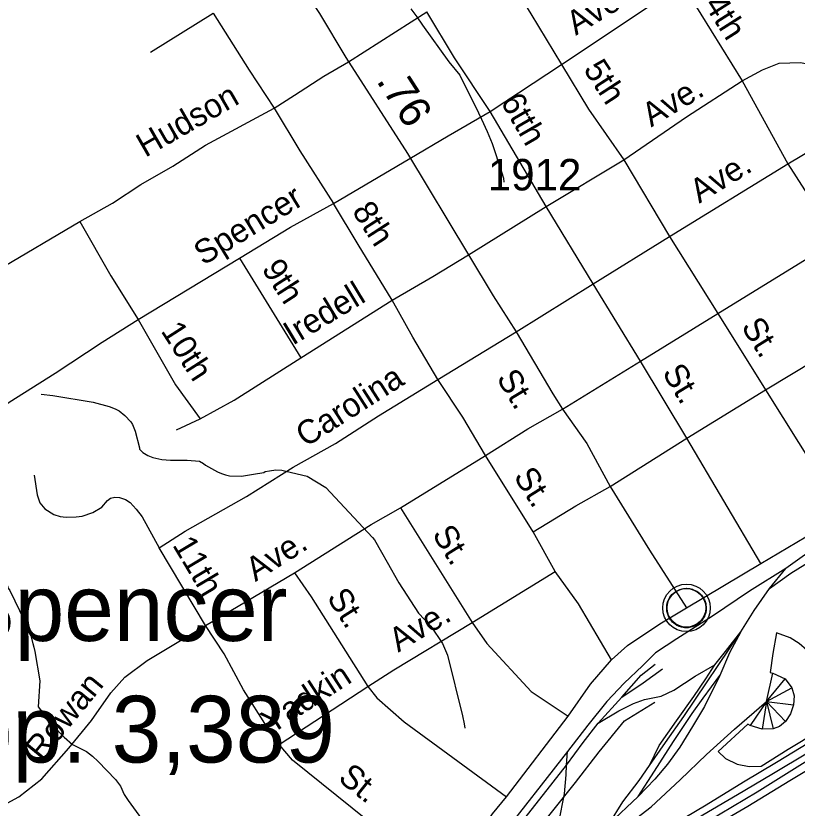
# Model space of a CAD drawing. Extents: x 1473865 to 1648260, y 639067 to 773536.
# Drawn here: x 1570639 to 1573743, y 707279 to 710426 of the extents above; entities that cross this region are included whole.
import ezdxf

# ---------------------------------------------------------------- set-up
doc = ezdxf.new("R2010")
doc.units = 0
for name, color, linetype in [('Exist Civil Demographics City Label', 7, 'Continuous'), ('Exist Civil Demographics Community CELL', 7, 'Continuous'), ('Exist Cultural Historical Site Footprint', 7, 'Continuous'), ('Exist Hydrographic Misc Water Feature', 7, 'Continuous'), ('Exist Railroad Siding', 7, 'Continuous'), ('Exist Road Non-System Type 51', 7, 'Continuous'), ('Exist Road Non-System Type 51 Label', 7, 'Continuous'), ('Exist Road Primary US UnDivided 4 Lane Attributed', 7, 'Continuous'), ('Exist Road Secondary Mileage Hundredths English Label', 7, 'Continuous'), ('Exist Road Secondary Type 51 Attributed', 7, 'Continuous'), ('Exist Road Secondary Type 51 Label', 7, 'Continuous'), ('Exist Road Secondary Type 51 Number Label', 7, 'Continuous')]:
    doc.layers.add(name, color=color, linetype=linetype)

msp = doc.modelspace()

# ---------------------------------------------------------------- linework, layer by layer
at = {"layer": 'Exist Civil Demographics Community CELL'}
msp.add_lwpolyline([(1573225.3, 708086.8), (1573226.3, 708092.4), (1573228.1, 708099), (1573231, 708106.2), (1573233.9, 708111.9), (1573237.3, 708117.7), (1573241, 708122.8), (1573245, 708127.2), (1573249.6, 708131.8), (1573255.1, 708136.3), (1573260.6, 708140), (1573265.4, 708142.9), (1573270.5, 708145.3), (1573275.9, 708147.6), (1573281.6, 708149.4), (1573285.9, 708150.6), (1573290.8, 708151.3), (1573294.9, 708152), (1573301.3, 708152.3), (1573305.7, 708152.2), (1573311.4, 708151.9), (1573316.3, 708151.2), (1573321.2, 708150.2), (1573326.2, 708148.8), (1573331.3, 708146.9), (1573338, 708144), (1573344.2, 708140.5), (1573349.3, 708136.9), (1573354.5, 708132.9), (1573357.8, 708129.8), (1573361.9, 708125.4), (1573365.8, 708120.7), (1573368.9, 708116.1), (1573372, 708111.1), (1573374.4, 708105.9), (1573376.5, 708100.9), (1573378, 708095.9), (1573379.3, 708091.3), (1573380.4, 708085.3), (1573381, 708080.6), (1573381.3, 708074.6), (1573381.1, 708068.8), (1573380.5, 708063.1), (1573379.6, 708057.6), (1573378, 708051.4), (1573376.1, 708045.6), (1573373.8, 708040.5), (1573370.6, 708034.5), (1573367.3, 708029.2), (1573363.9, 708024.5), (1573359.7, 708019.8), (1573354.4, 708014.8), (1573349.4, 708010.7), (1573344.4, 708007.3), (1573340, 708004.7), (1573333.2, 708001.5), (1573326.1, 707998.8), (1573320.1, 707997.3), (1573313.5, 707996), (1573309.1, 707995.6), (1573304.6, 707995.3), (1573299, 707995.3), (1573294.7, 707995.7), (1573289.1, 707996.5), (1573283.2, 707997.8), (1573278.6, 707999.1), (1573273.4, 708000.9), (1573268.8, 708002.9), (1573264.9, 708005.2), (1573258.1, 708009.2), (1573252.5, 708013.5), (1573247.6, 708018), (1573243.2, 708022.9), (1573240, 708026.8), (1573237, 708031), (1573232.9, 708038.1), (1573231.2, 708041.6), (1573229.5, 708045.7), (1573226.9, 708053.8), (1573225.3, 708060.9), (1573224.7, 708066.1), (1573224.3, 708072.4), (1573224.3, 708077.1), (1573224.8, 708083.5)], close=True, dxfattribs=at)
for centre, radius in [((1573302.9, 708074.4), 94.3), ((1573302.7, 708074.7), 76.7)]:
    msp.add_circle(centre, radius, dxfattribs=at)
at = {"layer": 'Exist Cultural Historical Site Footprint'}
for p, q in [((1573620.6, 707702), (1573645.7, 707815.8)), ((1573620.6, 707702), (1573695.5, 707793.3)), ((1573645.7, 707815.8), (1573695.5, 707793.3)), ((1573695.5, 707793.3), (1573721.1, 707757)), ((1573620.6, 707702), (1573721.1, 707757)), ((1573620.6, 707702), (1573555.6, 707606.7)), ((1573620.6, 707702), (1573603.5, 707592.3)), ((1573620.6, 707702), (1573647.6, 707593.8)), ((1573620.6, 707702), (1573695.8, 707623.2)), ((1573620.6, 707702), (1573728.6, 707689)), ((1573603.5, 707592.3), (1573555.6, 707606.7)), ((1573647.6, 707593.8), (1573603.5, 707592.3))]:
    msp.add_line(p, q, dxfattribs=at)
for points in [[(1573555.6, 707606.7), (1573546.7, 707612.1), (1573428.7, 707504), (1573458.3, 707475.6), (1573504.1, 707453.2), (1573552.1, 707444.7), (1573600.2, 707446.3), (1573706.8, 707513.2), (1573823.5, 707584), (1573846, 707637.8), (1573858.5, 707691.8), (1573908.7, 707701.2), (1573901.4, 707777.4), (1573853.3, 707771.7), (1573835.8, 707825.9), (1573811.4, 707866), (1573780.6, 707906.5), (1573751.1, 707932.7), (1573714.9, 707955.2), (1573661.1, 707975.7), (1573646.5, 707893.8), (1573635.7, 707818), (1573645.7, 707815.8)], [(1573721.1, 707757), (1573730.7, 707725.4), (1573728.6, 707689)], [(1573728.6, 707689), (1573716.6, 707653), (1573695.8, 707623.2)], [(1573695.8, 707623.2), (1573672.2, 707603.5), (1573647.6, 707593.8)]]:
    msp.add_lwpolyline(points, dxfattribs=at)
at = {"layer": 'Exist Hydrographic Misc Water Feature'}
for points in [[(1572207.7, 710454.6), (1572231.1, 710422.1), (1572254.5, 710389.6), (1572359.4, 710243.9), (1572402.2, 710190.5), (1572477, 710040.5), (1572488.6, 710016.4), (1572511.4, 709967.5), (1572530.3, 709919.5), (1572568, 709806.4), (1572575.5, 709781.6), (1572577, 709766)], [(1570738.6, 708923.4), (1570785.8, 708918.4), (1570945.2, 708891.4), (1571008.9, 708874.5), (1571032.7, 708865), (1571048.6, 708857.3), (1571072.2, 708838.8), (1571095.4, 708813.6), (1571101.4, 708802.9), (1571112.8, 708777.2), (1571130.1, 708710.4), (1571129.4, 708705.5), (1571143.4, 708691.2), (1571163.1, 708680.1), (1571182.3, 708672.4), (1571217.9, 708663.5), (1571253.2, 708661.1), (1571319.4, 708661.4), (1571368.2, 708657.1), (1571384.2, 708647.8), (1571392.1, 708641.1), (1571439.4, 708614.7), (1571455.3, 708607.8), (1571471.2, 708603.4), (1571487.3, 708598.9), (1571535.3, 708598), (1571583.2, 708605.2), (1571623.5, 708612.6), (1571629.6, 708616.6), (1571645.7, 708619.6), (1571671.7, 708622.3), (1571695.7, 708621.8), (1571711.7, 708618.2), (1571795.4, 708598.4), (1571870.4, 708552.6), (1572056.1, 708354.4), (1572063.9, 708344.4), (1572090.9, 708296.2), (1572114, 708255.5), (1572160.4, 708174.2), (1572238.2, 708053.7), (1572287.4, 708001.8), (1572333.2, 707933.6), (1572353.9, 707886.3), (1572412.9, 707645.6), (1572420.3, 707613.4), (1572421.8, 707596.1)], [(1570598.8, 708166.4), (1570614.8, 708143.9), (1570672.3, 708022.9), (1570695.1, 707974), (1570706.3, 707933.6), (1570709.9, 707918), (1570713.5, 707901.5), (1570734.5, 707784.5), (1570726.8, 707681.3), (1570783.6, 707608.7), (1570830.3, 707561), (1570863.6, 707532.4), (1570919, 707503.4), (1570942.7, 707484.9), (1570966.2, 707464.7), (1571034.7, 707392.7), (1571054.1, 707366.1), (1571069.5, 707333.8), (1571085, 707309.7), (1571137.5, 707236.4)]]:
    msp.add_lwpolyline(points, dxfattribs=at)
at = {"layer": 'Exist Railroad Siding'}
for p, q in [((1573632.9, 708152), (1573697.5, 708231.3)), ((1572951.5, 707616.7), (1573046.5, 707719.6)), ((1572825.9, 707449.9), (1572830.4, 707503.9)), ((1572995.7, 707216.2), (1573110.7, 707325.1))]:
    msp.add_line(p, q, dxfattribs=at)
for points in [[(1575507, 708727.6), (1575425.3, 708762.5), (1575325.8, 708791.9), (1575223.8, 708822.4), (1575131.9, 708841.2), (1575040, 708858.3), (1574946.1, 708865.2), (1574865.7, 708864), (1574783.8, 708854.7), (1574721.1, 708840.3), (1574661.5, 708819.9), (1574581.2, 708778.7), (1574478.5, 708717.8), (1574343.6, 708637.1), (1574218.9, 708562.3), (1574051.8, 708453.9), (1573900.9, 708363.5), (1573772.2, 708284.6), (1573697.5, 708231.3)], [(1573632.9, 708152), (1573717.4, 708213.1), (1573890.6, 708319.5), (1574087.8, 708443.5), (1574250.8, 708547.9), (1574417.9, 708648.4), (1574544.5, 708727), (1574623, 708768.3), (1574701.3, 708801.5), (1574803.6, 708831.7), (1574905.8, 708840.8), (1575024.6, 708835.6), (1575109.7, 708821.5), (1575230.6, 708792.4), (1575339.2, 708759.2), (1575399.1, 708742.6), (1575441.2, 708736.3), (1575507, 708727.6)], [(1573697.5, 708231.3), (1573552.6, 708140.8), (1573405.7, 708042.1), (1573264.8, 707951.5), (1573180.3, 707896.4), (1573127.6, 707844.8), (1573055, 707775.7), (1572986.3, 707702.2), (1572911.4, 707609.1), (1572830.4, 707503.9)], [(1573519.1, 707979), (1573571.9, 708064.2), (1573632.9, 708152)], [(1573156, 707448.7), (1573218.9, 707540), (1573291.8, 707643.2), (1573519.1, 707979)], [(1573415.8, 707848), (1573458.3, 707901.6), (1573519.1, 707979)], [(1573519.1, 707979), (1573474.4, 707895.5), (1573435.4, 707805.8)], [(1572951.5, 707616.7), (1573034, 707665.8), (1573092.2, 707695.3), (1573136.5, 707710.8), (1573202.6, 707724.3), (1573252.9, 707747.7), (1573337.5, 707802.8), (1573415.8, 707848)], [(1573046.5, 707719.6), (1573123.3, 707806.9), (1573177.8, 707850.4)], [(1573046.5, 707719.6), (1573131.1, 707776.9), (1573207.6, 707832.2)], [(1573156, 707448.7), (1573194.7, 707528.3), (1573263.7, 707625.6), (1573332.7, 707722.8), (1573379.3, 707792.5), (1573415.8, 707848)], [(1572003.8, 706207.7), (1572171.4, 706370.2), (1572296.4, 706479), (1572480.1, 706647.1), (1572617.4, 706765.8), (1572730.3, 706856.8), (1572842.8, 706941.3), (1572941.8, 707018.6), (1573046.5, 707087.7), (1573175.4, 707170.3), (1573380.6, 707292.5), (1573529.5, 707382.9), (1573660.3, 707461.7), (1573819.2, 707558.1), (1573972.1, 707652.7), (1574123.2, 707739.1), (1574233.7, 707804.1)], [(1573110.7, 707325.1), (1573175.8, 707426.5), (1573251, 707543.6), (1573326.1, 707654.9), (1573368.5, 707716.5), (1573435.4, 707805.8)], [(1573435.4, 707805.8), (1573374.3, 707682.6), (1573327.4, 707602.9), (1573276.8, 707521.5), (1573228, 707453.8), (1573177.5, 707394.4), (1573110.7, 707325.1)], [(1572255.7, 706403.3), (1572342.6, 706494.4), (1572493.8, 706621), (1572655.2, 706757.4), (1572794.4, 706874.1), (1572921.3, 706970.8), (1573068.2, 707065.4), (1573227.3, 707163.9), (1573368.2, 707252.5), (1573505.1, 707333.2), (1573641.8, 707413.8), (1573790.8, 707502.3), (1573925.6, 707589), (1574114.8, 707699.2), (1574249.4, 707779.9)], [(1572775.8, 706814.2), (1572852.4, 706881.5), (1572975.3, 706972.3), (1573104.3, 707057.1), (1573245, 707139.7), (1573436.3, 707255.9), (1573583.1, 707344.4), (1573764.3, 707456.6), (1573967.4, 707578.5), (1574126.4, 707671.2), (1574263.2, 707749.6)], [(1572775.8, 706814.2), (1572906.6, 706889), (1573055.6, 706985.5), (1573202.6, 707078.1), (1573371.6, 707184.4), (1573546.5, 707286.7), (1573713.7, 707389.2), (1573874.5, 707485.6), (1574011.6, 707574.2), (1574160.4, 707662.7), (1574285.1, 707729.6)], [(1572838.3, 707061.7), (1572922.8, 707126.8), (1573025.5, 707187.8), (1573106, 707241), (1573162.3, 707284.5), (1573277.5, 707391.4), (1573382.4, 707492.3), (1573493.5, 707593.3), (1573620.6, 707702)], [(1572825.9, 707449.9), (1572892.7, 707539.2), (1572951.5, 707616.7)], [(1572830.4, 707503.9), (1572725, 707370.7), (1572601.6, 707212), (1572433.4, 706991.6), (1572279.4, 706793.1), (1572172.1, 706654.2), (1572078.8, 706533.2), (1572004, 706435.8), (1571932.9, 706344.4), (1571854, 706241.4), (1571793.2, 706165.8)], [(1571800.9, 706117.8), (1571897.7, 706216.9), (1572002.7, 706309.8), (1572128, 706434.5), (1572281.4, 706577.1), (1572430.8, 706723.6), (1572661.1, 706951.4), (1572719.9, 707038.9), (1572764.8, 707128.4), (1572795.7, 707222), (1572818.8, 707335.8), (1572825.5, 707411.9), (1572825.9, 707449.9)], [(1571800.9, 706117.8), (1571906.3, 706262.7), (1572052.1, 706447.3), (1572212.1, 706651.7), (1572360, 706854.5), (1572497.6, 707029), (1572633.4, 707203.7), (1572773.1, 707382.4), (1572825.9, 707449.9)], [(1572995.7, 707216.2), (1573050.4, 707303.5), (1573115.4, 707389.1), (1573156, 707448.7)]]:
    msp.add_lwpolyline(points, dxfattribs=at)
at = {"layer": 'Exist Road Non-System Type 51'}
for p, q in [((1572807, 710233.6), (1573285.3, 710553.1)), ((1573285.3, 710553.1), (1573524, 710167.6)), ((1571173.6, 710281.7), (1571422.6, 710437.1)), ((1571960.6, 710243.1), (1572270.9, 710441.8)), ((1572522.8, 710046), (1572807, 710233.6)), ((1573524, 710167.6), (1573705.8, 709837.9)), ((1572745.9, 709668.8), (1572522.8, 710046)), ((1573705.8, 709837.9), (1574021.2, 710029.7)), ((1571900.9, 709680.5), (1572204.1, 709859.3)), ((1572745.9, 709668.8), (1573053.4, 709854.7)), ((1573053.4, 709854.7), (1573235.3, 709549.3)), ((1573235.3, 709549.3), (1573705.8, 709837.9)), ((1573705.8, 709837.9), (1573899.7, 709534.5)), ((1572436.5, 709477), (1572745.9, 709668.8)), ((1572931.8, 709361.3), (1572745.9, 709668.8)), ((1570556.4, 709410.4), (1570893.2, 709609.9)), ((1572931.8, 709361.3), (1573235.3, 709549.3)), ((1573235.3, 709549.3), (1573427.3, 709243.9)), ((1573427.3, 709243.9), (1573899.7, 709534.5)), ((1571124.3, 709220.6), (1571527.6, 709463.2)), ((1571527.6, 709463.2), (1571771.3, 709067.7)), ((1572626.4, 709171.6), (1572931.8, 709361.3)), ((1573119.9, 709054), (1572931.8, 709361.3)), ((1571771.3, 709067.7), (1572133.7, 709296.8)), ((1573119.9, 709054), (1573427.3, 709243.9)), ((1573427.3, 709243.9), (1573617.4, 708940.3)), ((1573617.4, 708940.3), (1574091.7, 709229)), ((1572315.6, 708982.2), (1572626.4, 709171.6)), ((1572810.3, 708864.1), (1573119.9, 709054)), ((1573303.8, 708748.5), (1573119.9, 709054)), ((1573303.8, 708748.5), (1573617.4, 708940.3)), ((1573617.4, 708940.3), (1573924, 708448)), ((1571276.5, 708782.3), (1571371.4, 708825.8)), ((1573000.2, 708556.8), (1573303.8, 708748.5)), ((1573598.4, 708250.3), (1573303.8, 708748.5)), ((1572166.8, 708472.2), (1572503.8, 708679.5)), ((1572693.8, 708376.9), (1572503.8, 708679.5)), ((1572166.8, 708472.2), (1572451, 708016)), ((1572781.8, 708219.6), (1572693.8, 708376.9)), ((1571392.2, 708004.6), (1571208.2, 708313)), ((1571392.2, 708004.6), (1571745.2, 708213.8)), ((1572451, 708016), (1572781.8, 708219.6)), ((1571684.2, 707532.4), (1572037.4, 707761.6))]:
    msp.add_line(p, q, dxfattribs=at)
for points in [[(1572564.3, 710631.5), (1572683.9, 710434.5), (1572807, 710233.6)], [(1571422.6, 710437.1), (1571565.5, 710211), (1571664.6, 710059.9)], [(1572522.8, 710046), (1572380.7, 710260), (1572270.9, 710441.8)], [(1571664.6, 710059.9), (1571745.1, 710111.2), (1571862.5, 710187.3), (1571960.6, 710243.1)], [(1572807, 710233.6), (1572913.1, 710055.5), (1573053.4, 709854.7)], [(1573524, 710167.6), (1573604.6, 710211.3), (1573671, 710238.8), (1573755.5, 710240.9), (1573826.5, 710227.1), (1573942.5, 710214.3)], [(1573053.4, 709854.7), (1573302.9, 710025.4), (1573524, 710167.6)], [(1570893.2, 709609.9), (1571022.2, 709682.1), (1571135.3, 709756.6), (1571261.8, 709829.7), (1571392.1, 709913.3), (1571664.6, 710059.9)], [(1571664.6, 710059.9), (1571767.3, 709889.9), (1571900.9, 709680.5)], [(1572204.1, 709859.3), (1572355.8, 709949.3), (1572522.8, 710046)], [(1571527.6, 709463.2), (1571729.4, 709586.3), (1571900.9, 709680.5)], [(1572133.7, 709296.8), (1571998.5, 709518.7), (1571900.9, 709680.5)], [(1570893.2, 709609.9), (1571016.5, 709394.1), (1571124.3, 709220.6)], [(1572133.7, 709296.8), (1572295.1, 709390.6), (1572436.5, 709477)], [(1572315.6, 708982.2), (1572215.8, 709149.7), (1572133.7, 709296.8)], [(1570191, 708555.1), (1570253.2, 708574.3), (1570383, 708712.5), (1570468.3, 708791.4), (1570611.6, 708891.6), (1570795.2, 709006.9), (1570981, 709130.4), (1571124.3, 709220.6)], [(1571124.3, 709220.6), (1571273.3, 708960.7), (1571371.4, 708825.8)], [(1571371.4, 708825.8), (1571506.2, 708899.1), (1571771.3, 709067.7)], [(1571208.2, 708313), (1571311.2, 708379.8), (1571555, 708516.5), (1571740.7, 708634), (1571908.1, 708727.7), (1572079.6, 708837.3), (1572315.6, 708982.2)], [(1572503.8, 708679.5), (1572413.7, 708832.7), (1572315.6, 708982.2)], [(1572503.8, 708679.5), (1572673.2, 708785.3), (1572810.3, 708864.1)], [(1570711.8, 708602), (1570722.8, 708523.8), (1570734.1, 708491.5), (1570754.1, 708467.5), (1570789.8, 708445.6), (1570814.1, 708438.1), (1570838.5, 708434.8), (1570877.9, 708435.8), (1570901.8, 708439.3), (1570943.9, 708452.9), (1570980.3, 708474.3), (1571002.1, 708500.9), (1571014.7, 708509.9), (1571031.9, 708513.7), (1571050.7, 708513.3), (1571073.8, 708505.3), (1571092.5, 708492.9), (1571116.8, 708467.2), (1571139.8, 708436.1), (1571208.2, 708313)], [(1572693.8, 708376.9), (1572863.3, 708480.5), (1573000.2, 708556.8)], [(1571745.2, 708213.8), (1572049.8, 708405.7), (1572166.8, 708472.2)], [(1571745.2, 708213.8), (1571811.9, 708118.8), (1572037.4, 707761.6)], [(1573005.2, 707868.3), (1572874.1, 708090.3), (1572781.8, 708219.6)], [(1572037.4, 707761.6), (1572140.2, 707828.2), (1572451, 708016)], [(1572451, 708016), (1572509.9, 707933.2), (1572685.3, 707742.7), (1572832.2, 707644.7)], [(1569637.9, 706872.2), (1569982.3, 707003.6), (1570237.8, 707112.1), (1570411, 707193.6), (1570650.9, 707324.4), (1570741.8, 707395.2), (1570849.5, 707517.7), (1570939, 707626.6), (1571016.6, 707737.6), (1571071.3, 707798.8), (1571160.3, 707865.6), (1571392.2, 708004.6)], [(1571684.2, 707532.4), (1571637, 707601), (1571542.9, 707748.4), (1571466.8, 707891.4), (1571392.2, 708004.6)], [(1572037.4, 707761.6), (1572072.7, 707717.1), (1572181.7, 707621.6), (1572587.8, 707323.9)], [(1571749.4, 706350.4), (1571780.3, 706283.6), (1571811.3, 706234), (1571837.4, 706210.6), (1571864.2, 706208.6), (1571893.8, 706221.7), (1571947.5, 706271.2), (1572067.1, 706407.5), (1572207.3, 706580.2), (1572490.3, 706921.7), (1572624.9, 707085), (1572745.3, 707234.7), (1572861.8, 707380.4), (1572956.3, 707502.6), (1573056.1, 707626.5), (1573176.5, 707700.5)], [(1572329.7, 707017.3), (1572262.1, 707058.3), (1572151.3, 707137.8), (1571737.4, 707469.5), (1571684.2, 707532.4)]]:
    msp.add_lwpolyline(points, dxfattribs=at)
at = {"layer": 'Exist Road Primary US UnDivided 4 Lane Attributed'}
for points in [[(1573302.9, 708074.4), (1573598.4, 708250.3), (1573777.3, 708357), (1573924, 708448), (1574191.3, 708606.1), (1574398.4, 708734.6), (1574577.2, 708839.4), (1574695.8, 708916.5)], [(1567797.9, 705086.8), (1568156, 705239), (1568729.6, 705482.1), (1569339.3, 705729.9), (1569759.7, 705910.1), (1570623, 706268.5), (1570862.4, 706375.3), (1571069.6, 706458.3), (1571244.9, 706536), (1571341.2, 706568.7), (1571395.2, 706597), (1571775.9, 706754.8), (1572124.2, 706906), (1572267.1, 706976.2), (1572378.3, 707054.8), (1572443.2, 707129.9), (1572532.8, 707256.6), (1572587.8, 707323.9), (1572832.2, 707644.7), (1572922, 707771.6), (1573005.2, 707868.3), (1573068, 707925.5), (1573197.2, 708011.7), (1573302.9, 708074.4)]]:
    msp.add_lwpolyline(points, dxfattribs=at)
at = {"layer": 'Exist Road Secondary Type 51 Attributed'}
msp.add_lwpolyline([(1571164.2, 711542.7), (1571223.4, 711432.3), (1571443.1, 711074.7), (1571595.6, 710839.5), (1571710.3, 710642.7), (1571844.8, 710435.6), (1571949.7, 710260.8), (1572195.1, 709878.9), (1572436.5, 709477), (1572535.2, 709314.3), (1572626.4, 709171.6), (1572771.5, 708925.2), (1572810.3, 708864.1), (1572907.4, 708727.5), (1573000.2, 708556.8), (1573156.5, 708303.5), (1573302.9, 708074.4)], dxfattribs=at)

# ---------------------------------------------------------------- texts
at = {"layer": 'Exist Civil Demographics City Label'}
for s, p in [('Spencer', (1570397.6, 707943.2)), ('Pop. 3,389', (1570191.9, 707460.3))]:
    msp.add_text(s, height=265, dxfattribs=at).set_placement(p)
at = {"layer": 'Exist Road Non-System Type 51 Label'}
for s, rotation, p in [('Ave.', 31.3507, (1572863.1, 710346.8)), ('4th', 302.4295, (1573370.7, 710471)), ('5th', 302.9828, (1572891, 710214.2)), ('Ave.', 31.08, (1573162.7, 709982.4)), ('Hudson', 29.9048, (1571152.9, 709862.1)), ('6tth', 300.0073, (1572561.9, 710085.9)), ('Ave.', 31.5301, (1573353.7, 709679.6)), ('Spencer', 31.4022, (1571383.3, 709432.8)), ('8th', 302.9407, (1571971.8, 709650.5)), ('9th', 302.7959, (1571612.8, 709421.7)), ('Iredell', 31.1836, (1571738.7, 709115.3)), ('10th', 302.7917, (1571212.4, 709174.7)), ('St.', 302.0608, (1573517.9, 709191.8)), ('Carolina', 32.5787, (1571789.7, 708710.5)), ('St.', 301.0509, (1573204.3, 709009.1)), ('St.', 302.1218, (1572613.8, 708596.7)), ('St.', 301.916, (1572290.1, 708367.3)), ('11th', 300.8228, (1571258.7, 708324.4)), ('Ave.', 32.2142, (1571590.4, 708177)), ('St.', 302.2678, (1571871.7, 708116.3)), ('Ave.', 31.1489, (1572157.8, 707896.3)), ('Yadkin', 32.9774, (1571653.7, 707571.3)), ('Rowan', 50.5896, (1570740.9, 707463.1)), ('St.', 321.2887, (1571914.4, 707390.7))]:
    msp.add_text(s, height=95, rotation=rotation, dxfattribs=at).set_placement(p)
at = {"layer": 'Exist Road Secondary Mileage Hundredths English Label'}
msp.add_text('.76', height=125, rotation=302.7204, dxfattribs=at).set_placement((1572068.5, 710168.7))
at = {"layer": 'Exist Road Secondary Type 51 Label'}
msp.add_text('St.', height=95, rotation=301.2607, dxfattribs=at).set_placement((1572545.7, 708987.1))
at = {"layer": 'Exist Road Secondary Type 51 Number Label'}
msp.add_text('1912', height=125, dxfattribs=at).set_placement((1572513.5, 709732.9))

doc.saveas('drawing.dxf')
